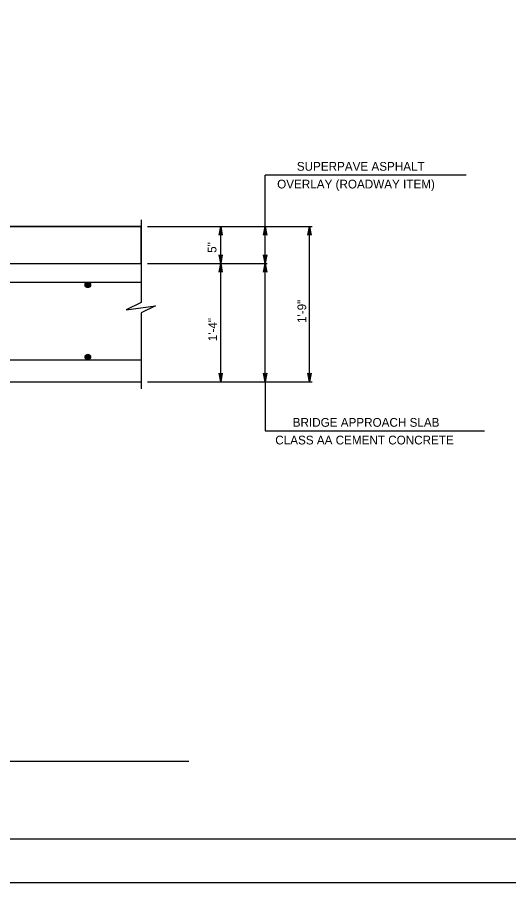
# Model space of a CAD drawing. Extents: x 636530 to 644067, y 294168 to 299122.
# Drawn here: x 642688.5 to 642857.3, y 297138.5 to 297435.5 of the extents above; entities that cross this region are included whole.
import ezdxf

# ---------------------------------------------------------------- set-up
doc = ezdxf.new("R2010")
doc.units = 0
doc.layers.add('1', color=7, linetype='Continuous')
doc.layers.add('PLT-BNDY', color=7, linetype='Continuous')

msp = doc.modelspace()

# ---------------------------------------------------------------- linework, layer by layer
at = {"layer": '1'}
for p, q in [((642773.63, 297363.67), (642773.63, 297381.26)), ((642842.74, 297381.26), (642773.63, 297381.26)), ((642731.07, 297365.96), (642731.07, 297337.59)), ((642580.26, 297363.67), (642731.07, 297363.67)), ((642733.28, 297363.67), (642789.8, 297363.67)), ((642758.39, 297310.33), (642758.39, 297363.67)), ((642773.63, 297310.33), (642773.63, 297363.67)), ((642788.87, 297310.33), (642788.87, 297363.67)), ((642580.65, 297350.96), (642731.07, 297350.96)), ((642733.28, 297350.96), (642774.31, 297350.96)), ((642678.79, 297344.61), (642731.07, 297344.61)), ((642731.07, 297334.07), (642731.07, 297308.02)), ((642678.79, 297317.95), (642731.07, 297317.95)), ((642579.69, 297310.33), (642731.07, 297310.33)), ((642733.28, 297310.33), (642789.8, 297310.33)), ((642773.63, 297310.33), (642773.63, 297293.59)), ((642773.63, 297293.59), (642849.02, 297293.59)), ((642477.68, 297180.13), (642747.41, 297180.13)), ((642410.78, 297153.48), (643196.78, 297153.48))]:
    msp.add_line(p, q, dxfattribs=at)
msp.add_lwpolyline([(642731.07, 297363.67), (642580.26, 297363.67), (642580.26, 297361.76), (642579.31, 297361.76), (642579.31, 297350.96), (642731.07, 297350.96)], close=True, dxfattribs=at)
for points in [[(642758.39, 297363.67), (642758.95, 297360.68), (642758.79, 297360.91), (642758.59, 297361.03), (642758.39, 297361.07), (642758.19, 297361.03), (642757.99, 297360.91), (642757.83, 297360.68), (642758.39, 297363.67), (642757.99, 297360.91), (642758.19, 297361.03), (642758.39, 297363.67), (642758.39, 297361.07), (642758.59, 297361.03), (642758.39, 297363.67), (642758.79, 297360.91)], [(642773.63, 297363.67), (642774.19, 297360.68), (642774.03, 297360.91), (642773.83, 297361.03), (642773.63, 297361.07), (642773.43, 297361.03), (642773.23, 297360.91), (642773.07, 297360.68), (642773.63, 297363.67), (642773.23, 297360.91), (642773.43, 297361.03), (642773.63, 297363.67), (642773.63, 297361.07), (642773.83, 297361.03), (642773.63, 297363.67), (642774.03, 297360.91)], [(642788.87, 297363.67), (642789.43, 297360.68), (642789.27, 297360.91), (642789.07, 297361.03), (642788.87, 297361.07), (642788.67, 297361.03), (642788.47, 297360.91), (642788.31, 297360.68), (642788.87, 297363.67), (642788.47, 297360.91), (642788.67, 297361.03), (642788.87, 297363.67), (642788.87, 297361.07), (642789.07, 297361.03), (642788.87, 297363.67), (642789.27, 297360.91)], [(642758.39, 297350.96), (642757.83, 297353.95), (642757.99, 297353.72), (642758.19, 297353.6), (642758.39, 297353.56), (642758.59, 297353.6), (642758.79, 297353.72), (642758.95, 297353.95), (642758.39, 297350.96), (642758.79, 297353.72), (642758.59, 297353.6), (642758.39, 297350.96), (642758.39, 297353.56), (642758.19, 297353.6), (642758.39, 297350.96), (642757.99, 297353.72)], [(642773.63, 297350.96), (642773.07, 297353.95), (642773.23, 297353.72), (642773.43, 297353.6), (642773.63, 297353.56), (642773.83, 297353.6), (642774.03, 297353.72), (642774.19, 297353.95), (642773.63, 297350.96), (642774.03, 297353.72), (642773.83, 297353.6), (642773.63, 297350.96), (642773.63, 297353.56), (642773.43, 297353.6), (642773.63, 297350.96), (642773.23, 297353.72)], [(642758.39, 297350.96), (642758.95, 297347.98), (642758.79, 297348.21), (642758.59, 297348.33), (642758.39, 297348.36), (642758.19, 297348.33), (642757.99, 297348.21), (642757.83, 297347.98), (642758.39, 297350.96), (642757.99, 297348.21), (642758.19, 297348.33), (642758.39, 297350.96), (642758.39, 297348.36), (642758.59, 297348.33), (642758.39, 297350.96), (642758.79, 297348.21)], [(642773.63, 297350.96), (642774.19, 297347.98), (642774.03, 297348.21), (642773.83, 297348.33), (642773.63, 297348.36), (642773.43, 297348.33), (642773.23, 297348.21), (642773.07, 297347.98), (642773.63, 297350.96), (642773.23, 297348.21), (642773.43, 297348.33), (642773.63, 297350.96), (642773.63, 297348.36), (642773.83, 297348.33), (642773.63, 297350.96), (642774.03, 297348.21)], [(642731.07, 297337.59), (642725.88, 297335.05), (642736.03, 297336.43), (642731.07, 297334.07)], [(642758.39, 297310.33), (642757.83, 297313.31), (642757.99, 297313.08), (642758.19, 297312.96), (642758.39, 297312.93), (642758.59, 297312.96), (642758.79, 297313.08), (642758.95, 297313.31), (642758.39, 297310.33), (642758.79, 297313.08), (642758.59, 297312.96), (642758.39, 297310.33), (642758.39, 297312.93), (642758.19, 297312.96), (642758.39, 297310.33), (642757.99, 297313.08)], [(642773.63, 297310.33), (642773.07, 297313.31), (642773.23, 297313.08), (642773.43, 297312.96), (642773.63, 297312.93), (642773.83, 297312.96), (642774.03, 297313.08), (642774.19, 297313.31), (642773.63, 297310.33), (642774.03, 297313.08), (642773.83, 297312.96), (642773.63, 297310.33), (642773.63, 297312.93), (642773.43, 297312.96), (642773.63, 297310.33), (642773.23, 297313.08)], [(642788.87, 297310.33), (642788.31, 297313.31), (642788.47, 297313.08), (642788.67, 297312.96), (642788.87, 297312.93), (642789.07, 297312.96), (642789.27, 297313.08), (642789.43, 297313.31), (642788.87, 297310.33), (642789.27, 297313.08), (642789.07, 297312.96), (642788.87, 297310.33), (642788.87, 297312.93), (642788.67, 297312.96), (642788.87, 297310.33), (642788.47, 297313.08)]]:
    msp.add_lwpolyline(points, dxfattribs=at)
for centre, radius in [((642712.75, 297343.66), 0.952), ((642712.75, 297343.66), 0.714), ((642712.75, 297343.66), 0.476), ((642712.75, 297343.66), 0.238), ((642712.75, 297318.9), 0.952), ((642712.75, 297318.9), 0.714), ((642712.75, 297318.9), 0.476), ((642712.75, 297318.9), 0.238)]:
    msp.add_circle(centre, radius, dxfattribs=at)
at = {"layer": 'PLT-BNDY'}
msp.add_lwpolyline([(642370.78, 297732.48), (643211.78, 297732.48), (643211.78, 297138.48), (642370.78, 297138.48)], close=True, dxfattribs=at)

# ---------------------------------------------------------------- texts
at = {"layer": '1'}
for s, rotation, p in [('SUPERPAVE ASPHALT', 360, (642784.53, 297382.82)), ('OVERLAY (ROADWAY ITEM)', 360, (642777.78, 297376.74)), ('5"', 90, (642756.92, 297354.63)), ('1\'-9"', 90, (642787.76, 297330.56)), ('1\'-4"', 90, (642757.13, 297324.3)), ('BRIDGE APPROACH SLAB', 360, (642783.13, 297294.95)), ('CLASS AA CEMENT CONCRETE', 360, (642777.14, 297288.88))]:
    msp.add_text(s, height=3, rotation=rotation, dxfattribs=at).set_placement(p)

doc.saveas('drawing.dxf')
